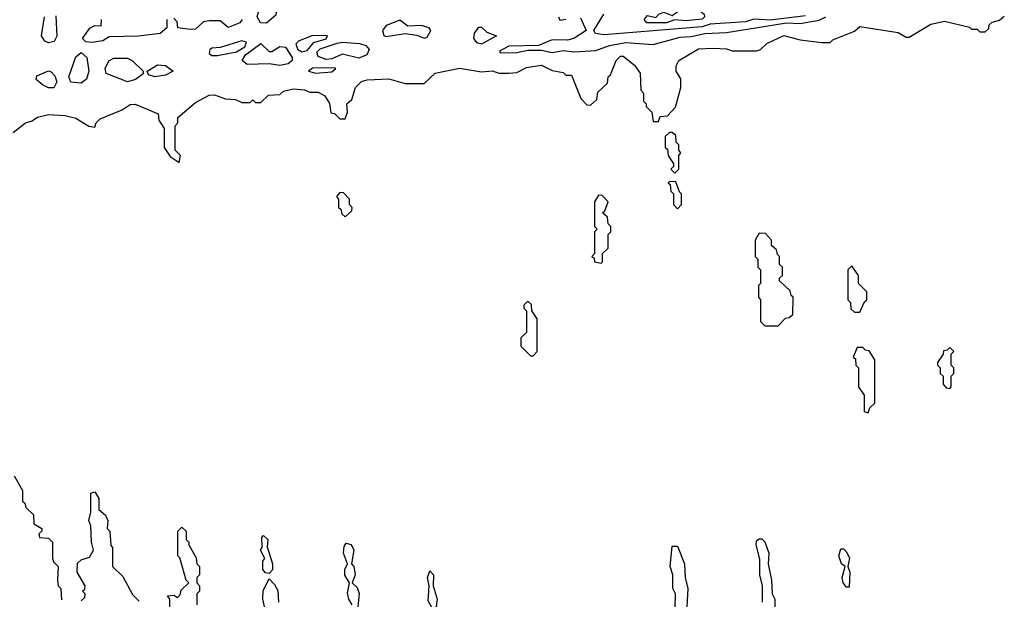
# Model space of a CAD drawing. Extents: x 2769579 to 2883812, y 684207 to 828660.
# Tile 334 of 505: x 2839559 to 2843175, y 767675 to 769804. Entities that reach past the tile are written whole.
import ezdxf

# ---------------------------------------------------------------- set-up
doc = ezdxf.new("R2010")
doc.units = 0

msp = doc.modelspace()

# ---------------------------------------------------------------- linework, layer by layer
at = {"layer": '0CON02XD'}
for points in [[(2840465, 769792), (2840443.3, 769793.3), (2840431.4, 769815), (2840440.8, 769849.2), (2840455, 769858.8), (2840489.2, 769849.2), (2840500.7, 769830.7), (2840499.2, 769820.8), (2840465, 769792)], [(2839535, 769390), (2839580, 769425), (2839605, 769432.5), (2839625, 769446.7), (2839665, 769456.2), (2839725, 769452.5), (2839765, 769442.5), (2839813, 769413), (2839835, 769410), (2839840, 769425), (2839855, 769440), (2839935, 769473.3), (2839965, 769493.3), (2839983.6, 769493.6), (2840068.3, 769458.3), (2840070, 769435), (2840090, 769405), (2840090, 769335), (2840111.7, 769301.7), (2840145, 769280), (2840150, 769305), (2840130, 769325), (2840130, 769415), (2840140, 769425), (2840140, 769445), (2840205, 769500), (2840255, 769526.7), (2840275, 769528.8), (2840315, 769513.3), (2840351.7, 769511.7), (2840375, 769500), (2840405, 769500), (2840415, 769510), (2840425, 769500), (2840445, 769500), (2840473, 769527), (2840515, 769530), (2840528.3, 769541.7), (2840565, 769550), (2840605, 769546.7), (2840625, 769537.5), (2840655, 769537.5), (2840680, 769525), (2840697, 769497), (2840701.7, 769461.7), (2840715, 769460), (2840735, 769440), (2840755, 769440), (2840762.5, 769465), (2840760, 769495), (2840778.3, 769511.7), (2840792.5, 769555), (2840815, 769577.5), (2840835, 769583.3), (2840915, 769586.7), (2840975, 769570), (2841045, 769570), (2841085, 769607.5), (2841173.9, 769626.1), (2841255, 769612.5), (2841295, 769616.7), (2841318.3, 769608.3), (2841355, 769607.5), (2841385, 769610), (2841420.7, 769629.3), (2841475, 769636.7), (2841515, 769617.5), (2841555, 769610), (2841565, 769600), (2841585, 769600), (2841620, 769515), (2841641.7, 769491.7), (2841655, 769490), (2841678.3, 769511.7), (2841681.7, 769538.3), (2841718.3, 769571.7), (2841720, 769595), (2841728.3, 769601.7), (2841750, 769655), (2841765, 769670), (2841775, 769670), (2841816.7, 769636.7), (2841838.3, 769608.3), (2841840, 769545), (2841850, 769535), (2841850, 769505), (2841860, 769495), (2841860, 769485), (2841880, 769465), (2841885, 769430), (2841905, 769430), (2841911.7, 769448.3), (2841938.3, 769451.7), (2841967, 769483), (2841987.5, 769555), (2841987, 769587), (2841970, 769615), (2841970, 769635), (2841980, 769655), (2842052.3, 769697.7), (2842105, 769700), (2842155, 769697.5), (2842175, 769690), (2842265, 769690), (2842280, 769695), (2842303, 769717), (2842365, 769746), (2842425, 769730), (2842505, 769720), (2842535, 769720), (2842545, 769730), (2842625, 769762.5), (2842645, 769778.8), (2842785, 769757.5), (2842815, 769740), (2842825, 769740), (2842905, 769787.5), (2842955, 769798.8), (2843047, 769777), (2843055, 769770), (2843075, 769770), (2843085, 769760), (2843105, 769760), (2843118.3, 769771.7), (2843120, 769785), (2843130, 769795), (2843157, 769803), (2843175, 769817.5)], [(2839691.7, 769818.3), (2839695.6, 769744.4), (2839685.6, 769724.4), (2839665, 769719.2), (2839651.2, 769725), (2839638.8, 769745), (2839650, 769815)], [(2841618.3, 769811.7), (2841640, 769765), (2841594.4, 769735.6), (2841571.2, 769728.8), (2841515, 769730), (2841465, 769710), (2841355, 769707.5), (2841321.7, 769688.3), (2841325, 769682.5)], [(2841325, 769682.5), (2841385, 769683.3), (2841425, 769692.5), (2841475, 769692.5), (2841515, 769683.8), (2841555, 769691.2), (2841595, 769686.2), (2841675, 769691.2), (2841725, 769710), (2841785, 769720), (2841885, 769713.3), (2841985, 769740), (2842025, 769742), (2842075, 769753.8), (2842155, 769756.7), (2842375, 769793.3), (2842425, 769790), (2842495, 769802.5), (2842520, 769815)], [(2841537.5, 769815), (2841542.5, 769802.5), (2841565, 769806.7)], [(2842445, 769818.8), (2842315, 769802.5), (2842255, 769806.2), (2842225, 769796.2), (2842095, 769787.5), (2842065, 769778), (2841705, 769748.8), (2841674, 769754), (2841667.5, 769765), (2841704.2, 769825)], [(2841862.2, 769792.2), (2841852.5, 769805), (2841865, 769819.2), (2841895, 769812.5), (2841906.2, 769825), (2841925, 769831.9), (2841955, 769820), (2841976.2, 769835), (2841995, 769839.5), (2842015, 769834), (2842057.1, 769837.1), (2842073.3, 769825), (2842073.8, 769815), (2842065, 769806.2), (2842005, 769800.6), (2841965, 769803.8), (2841935, 769793.3), (2841862.2, 769792.2)], [(2840100, 769805), (2840100, 769775), (2840075, 769753.8), (2839995, 769743.8), (2839888.3, 769741.7), (2839865, 769726.7), (2839825, 769720.8), (2839802.5, 769722.5), (2839790, 769735), (2839816.4, 769773.6), (2839835, 769782.5), (2839858.3, 769781.7), (2839860, 769805)], [(2840376, 769805), (2840367.1, 769792.9), (2840325, 769776), (2840295, 769800), (2840255, 769800), (2840233.9, 769796.1), (2840205, 769770), (2840185, 769768), (2840140, 769775), (2840137, 769797), (2840125, 769810)], [(2841045, 769736.7), (2841055, 769740), (2841068.8, 769765), (2841063.3, 769775), (2841035, 769782.9), (2840985, 769780), (2840955, 769802.5), (2840905, 769783.3), (2840891.2, 769765), (2840896.2, 769746.2), (2840905, 769742), (2840975, 769753.1), (2841017.9, 769747.9), (2841045, 769736.7)], [(2841255, 769714.4), (2841238.9, 769718.9), (2841227.5, 769735), (2841229.2, 769755), (2841245, 769777.5), (2841255, 769776.7), (2841275, 769758), (2841310, 769745), (2841255, 769714.4)], [(2840595, 769686.7), (2840615, 769691.2), (2840639.5, 769720.5), (2840685, 769733.8), (2840690, 769745), (2840635, 769746.2), (2840582.5, 769725), (2840573.8, 769715), (2840580, 769695), (2840595, 769686.7)], [(2840285, 769673.3), (2840355, 769686.2), (2840386.2, 769705), (2840391.7, 769721.7), (2840375, 769726.7), (2840295, 769702.5), (2840265, 769700), (2840257.5, 769695), (2840255, 769680), (2840265, 769673.3), (2840285, 769673.3)], [(2840515, 769636.4), (2840475, 769642.5), (2840395, 769640), (2840376.2, 769655), (2840388, 769675), (2840445, 769716.7), (2840475, 769687.5), (2840485, 769687.5), (2840514.3, 769705.7), (2840535, 769704), (2840560, 769665), (2840560, 769655), (2840545, 769642.2), (2840515, 769636.4)], [(2840685, 769658.1), (2840655, 769668.8), (2840650, 769685), (2840662.4, 769697.6), (2840725, 769718), (2840745, 769722), (2840807.3, 769717.3), (2840829.7, 769709.7), (2840842.5, 769695), (2840834, 769675), (2840805, 769663.6), (2840745, 769678), (2840705, 769660), (2840685, 769658.1)], [(2839785, 769571.4), (2839747.5, 769575), (2839740, 769595), (2839765, 769667.5), (2839785, 769683.3), (2839805.8, 769665.8), (2839812.9, 769615), (2839804.4, 769585.6), (2839785, 769571.4)], [(2839955, 769576.5), (2839877, 769607), (2839872.5, 769625), (2839887, 769653), (2839905, 769662.5), (2839955, 769662.5), (2839972.5, 769655), (2840012.5, 769615), (2840012.5, 769605), (2839985, 769584.2), (2839955, 769576.5)], [(2840055, 769594.2), (2840031.7, 769601.7), (2840027.5, 769615), (2840065, 769638.8), (2840095, 769636.2), (2840122.5, 769615), (2840095, 769600), (2840055, 769594.2)], [(2839685, 769554.3), (2839665, 769554.3), (2839643.3, 769565), (2839620, 769585), (2839621.7, 769598.3), (2839665, 769616.7), (2839675, 769613.3), (2839688.3, 769598.3), (2839695.8, 769575.8), (2839685, 769554.3)], [(2840645, 769607.5), (2840705, 769612.5), (2840720, 769625), (2840715, 769627.5), (2840635, 769626.7), (2840620, 769615), (2840645, 769607.5)], [(2841965, 769240), (2841980, 769255), (2841980, 769305), (2841987.5, 769315), (2841980, 769325), (2841980, 769345), (2841970, 769355), (2841968.3, 769378.3), (2841955, 769390), (2841945, 769390), (2841930, 769375), (2841930, 769335), (2841938.3, 769328.3), (2841940, 769305), (2841960, 769275), (2841960, 769265), (2841950, 769255), (2841965, 769240)], [(2841975, 769110), (2841990, 769125), (2841990, 769165), (2841981.7, 769171.7), (2841968.3, 769208.3), (2841945, 769210), (2841940, 769205), (2841948.3, 769198.3), (2841950, 769175), (2841960, 769165), (2841960, 769125), (2841975, 769110)], [(2840755, 769080), (2840778.3, 769101.7), (2840780, 769115), (2840770, 769125), (2840770, 769145), (2840748.3, 769168.3), (2840735, 769170), (2840722.5, 769155), (2840730, 769145), (2840730, 769115), (2840738.3, 769108.3), (2840741.7, 769091.7), (2840755, 769080)], [(2841695, 768910), (2841700, 768915), (2841700, 768945), (2841720, 768965), (2841720, 769015), (2841730, 769025), (2841730, 769045), (2841720, 769055), (2841718.3, 769078.3), (2841700, 769095), (2841708.3, 769101.7), (2841720, 769135), (2841698.3, 769158.3), (2841685, 769160), (2841670, 769135), (2841670, 769045), (2841680, 769035), (2841670, 769025), (2841670, 768945), (2841660, 768935), (2841668.3, 768928.3), (2841670, 768915), (2841695, 768910)], [(2842345, 768680), (2842371.7, 768708.3), (2842385, 768710), (2842398.3, 768721.7), (2842400, 768785), (2842391.7, 768791.7), (2842388.3, 768808.3), (2842350, 768845), (2842350, 768855), (2842360, 768865), (2842360, 768895), (2842350, 768905), (2842350, 768935), (2842341.7, 768941.7), (2842338.3, 768958.3), (2842320, 768975), (2842320, 768995), (2842298.3, 769018.3), (2842275, 769020), (2842260, 768995), (2842260, 768935), (2842270, 768925), (2842270, 768895), (2842280, 768885), (2842280, 768835), (2842272.5, 768827.5), (2842272.5, 768785), (2842280, 768775), (2842280, 768695), (2842295, 768680), (2842345, 768680)], [(2842645, 768730), (2842661.7, 768768.3), (2842670, 768775), (2842670, 768805), (2842640, 768835), (2842640, 768865), (2842615, 768900), (2842600, 768885), (2842600, 768775), (2842610, 768765), (2842611.7, 768741.7), (2842625, 768730), (2842645, 768730)], [(2841445, 768570), (2841460, 768585), (2841460, 768705), (2841440, 768735), (2841438.3, 768758.3), (2841425, 768770), (2841410, 768755), (2841410, 768745), (2841420, 768735), (2841420, 768655), (2841400, 768635), (2841400, 768605), (2841435, 768570), (2841445, 768570)], [(2842675, 768360), (2842681.7, 768378.3), (2842700, 768395), (2842700, 768555), (2842678.3, 768588.3), (2842665, 768590), (2842655, 768600), (2842635, 768600), (2842620, 768565), (2842628.3, 768558.3), (2842630, 768535), (2842640, 768525), (2842640, 768455), (2842660, 768425), (2842660, 768365), (2842675, 768360)], [(2842975, 768450), (2842980, 768455), (2842980, 768495), (2842990, 768505), (2842990, 768525), (2842980, 768535), (2842980, 768575), (2842990, 768585), (2842975, 768600), (2842965, 768590), (2842951.7, 768588.3), (2842950, 768575), (2842930, 768545), (2842930, 768535), (2842940, 768525), (2842940, 768505), (2842950, 768495), (2842950, 768465), (2842961.7, 768451.7), (2842975, 768450)], [(2839538.3, 768128.3), (2839570, 768075), (2839570, 768035), (2839578.3, 768028.3), (2839581.7, 768011.7), (2839610, 767985), (2839611.7, 767951.7), (2839640, 767935), (2839640, 767925), (2839630, 767915), (2839631.7, 767901.7), (2839665, 767900), (2839680, 767885), (2839680, 767825), (2839683, 767813), (2839700, 767795), (2839697.5, 767745), (2839700, 767725), (2839710, 767715), (2839713, 767673)], [(2839785, 767670), (2839798.3, 767681.7), (2839800, 767695), (2839790, 767705), (2839798.3, 767711.7), (2839800, 767725), (2839770, 767775), (2839771.7, 767808.3), (2839785, 767820), (2839815, 767830), (2839830, 767855), (2839822.5, 767885), (2839820, 767945), (2839812.5, 767965), (2839820, 767995), (2839820, 768065), (2839835, 768070), (2839850, 768045), (2839850, 768005), (2839873.9, 767983.9), (2839882.5, 767965), (2839880, 767935), (2839890, 767925), (2839893.3, 767873.3), (2839900, 767865), (2839900, 767795), (2839938.3, 767758.3), (2839973, 767693), (2839998.3, 767668.3)], [(2840110, 767615), (2840110, 767675), (2840101.7, 767688.3), (2840125, 767690), (2840138.3, 767681.7), (2840148.3, 767691.7), (2840151.7, 767708.3), (2840180, 767735), (2840170, 767745), (2840147, 767827), (2840140, 767835), (2840140, 767925), (2840155, 767940), (2840170, 767925), (2840170, 767895), (2840180, 767885), (2840180, 767875), (2840207, 767827), (2840210, 767805), (2840220, 767795), (2840220, 767765), (2840210, 767755), (2840210, 767735), (2840220, 767725), (2840220, 767705), (2840210, 767695), (2840210, 767655)], [(2840475, 767770), (2840461.7, 767771.7), (2840452.5, 767785), (2840452.5, 767815), (2840460, 767825), (2840443.3, 767855), (2840450, 767865), (2840448.3, 767901.7), (2840455, 767910), (2840470, 767895), (2840468.3, 767868.3), (2840487.5, 767805), (2840487, 767783), (2840475, 767770)], [(2842287.5, 767665), (2842287.5, 767725), (2842276.7, 767765), (2842277, 767823), (2842263.3, 767875), (2842265, 767890), (2842275, 767897.5), (2842285, 767897.5), (2842296.1, 767886.1), (2842310, 767845), (2842307.5, 767805), (2842320, 767745), (2842322.5, 767695), (2842332.5, 767675), (2842332.5, 767645)], [(2840780, 767655), (2840767.5, 767675), (2840763, 767697), (2840770, 767735), (2840753.6, 767763.6), (2840753.3, 767785), (2840762.5, 767805), (2840748.8, 767845), (2840750.7, 767869.3), (2840758.3, 767881.7), (2840776.4, 767876.4), (2840786.7, 767855), (2840777.5, 767805), (2840786.7, 767795), (2840791.2, 767765), (2840780, 767735), (2840798.3, 767718.3), (2840806.1, 767696.1), (2840800, 767635)], [(2841966.7, 767645), (2841967.5, 767695), (2841957.5, 767715), (2841957.5, 767765), (2841947.5, 767795), (2841955, 767870), (2841975, 767870), (2842000, 767805), (2842002.5, 767755), (2842012.5, 767715), (2842007.5, 767625)], [(2842605, 767720), (2842595, 767720), (2842583.3, 767735), (2842580, 767755), (2842590, 767795), (2842577.5, 767805), (2842567.5, 767835), (2842575, 767860), (2842585, 767860), (2842595, 767850), (2842606.4, 767826.4), (2842600, 767795), (2842607.5, 767775), (2842605, 767720)], [(2840462.5, 767625), (2840452.5, 767675), (2840453, 767707), (2840475, 767750), (2840495, 767730), (2840507, 767707), (2840510, 767665)], [(2841105, 767420), (2841090, 767425), (2841082.5, 767455), (2841087.5, 767477.5), (2841070, 767545), (2841073, 767583), (2841063.3, 767625), (2841072.5, 767645), (2841059.3, 767669.3), (2841062.5, 767725), (2841056.7, 767755), (2841065, 767780), (2841078.8, 767765), (2841077.5, 767725), (2841092.5, 767675), (2841088.3, 767648.3), (2841103.8, 767625), (2841097.5, 767575), (2841110, 767545), (2841107.5, 767505), (2841117.5, 767475), (2841117.5, 767445), (2841105, 767420)]]:
    msp.add_lwpolyline(points, dxfattribs=at)

doc.saveas('drawing.dxf')
